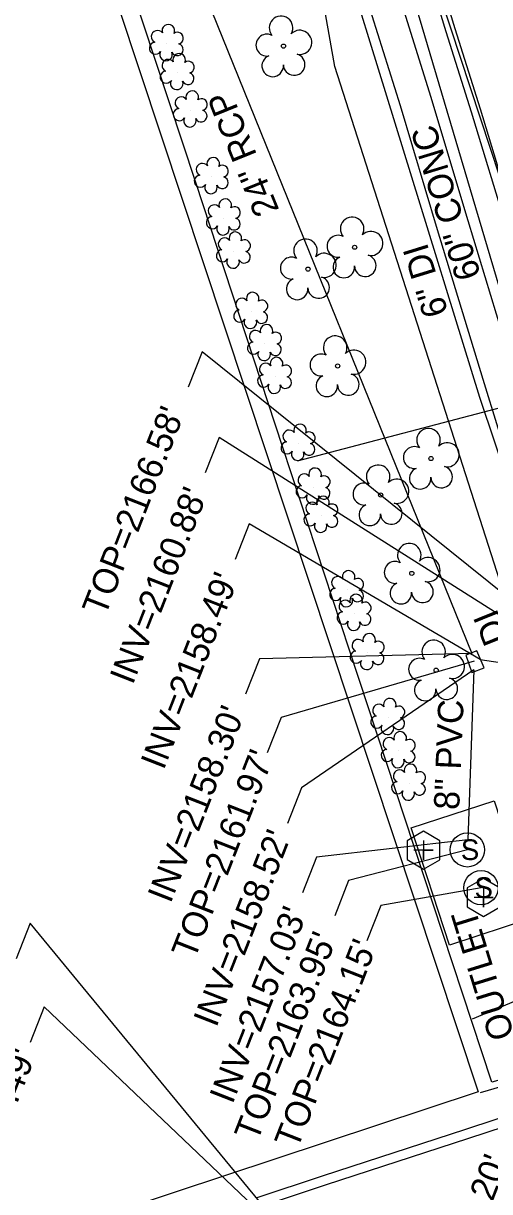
# Model space of a CAD drawing. Extents: x 945964 to 948456, y 631061 to 636061.
# Drawn here: x 946372.2 to 946445.5, y 633199.7 to 633383.5 of the extents above; entities that cross this region are included whole.
import ezdxf

# ---------------------------------------------------------------- set-up
doc = ezdxf.new("R2010")
doc.units = 0
for name, color, linetype in [('Exist Building', 7, 'Continuous'), ('Exist Roads Curbs', 7, 'Continuous'), ('Exist Roads EOP', 7, 'Continuous'), ('Exist Roads EOP Other', 7, 'Continuous'), ('Exist Roads EOP Other Text', 7, 'Continuous'), ('Exist Structure Minor Catch Basin Top Elevation', 7, 'Continuous'), ('Exist Structure Minor Drop Inlet', 7, 'Continuous'), ('Exist Structure Minor Drop Inlet Text', 7, 'Continuous'), ('Exist Structure Minor Drop Inlet Top Elevation', 7, 'Continuous'), ('Exist Structure Minor Junction Box', 7, 'Continuous'), ('Exist Structure Minor Pipes HDPE 8 Inch', 7, 'Continuous'), ('Exist Structure Minor Pipes HDPE 8 Inch Invert', 7, 'Continuous'), ('Exist Structure Minor Pipes HDPE 8 Inch Text', 7, 'Continuous'), ('Exist Structure Minor Pipes RCP 15 Inch', 7, 'Continuous'), ('Exist Structure Minor Pipes RCP 15 Inch Invert', 7, 'Continuous'), ('Exist Structure Minor Pipes RCP 18 Inch Invert', 7, 'Continuous'), ('Exist Structure Minor Pipes RCP 24 Inch', 7, 'Continuous'), ('Exist Structure Minor Pipes RCP 24 Inch Invert', 7, 'Continuous'), ('Exist Structure Minor Pipes RCP 24 Inch Text', 7, 'Continuous'), ('Exist Structure Minor Storm Sewer Manhole CELL', 7, 'Continuous'), ('Exist Structure Minor Storm Sewer Manhole Top Elevation', 7, 'Continuous'), ('Exist Utilities Gas UG Line SUE', 7, 'Continuous'), ('Exist Utilities Other Located Object Text', 7, 'Continuous'), ('Exist Utilities Power UG Cable SUE', 7, 'Continuous'), ('Exist Utilities Sanitary Sewer Clean-Out CELL', 7, 'Continuous'), ('Exist Utilities Telephone UG Cable SUE', 7, 'Continuous'), ('Exist Utilities Telephone UG FO SUE', 7, 'Continuous'), ('Exist Utilities Water UG Line SUE', 7, 'Continuous'), ('Exist Utilities Water UG Line SUE Text', 7, 'Continuous'), ('Exist Vegetation Shrub CELL', 7, 'Continuous'), ('Exist Vegetation Tree CELL', 7, 'Continuous')]:
    doc.layers.add(name, color=color, linetype=linetype)

# ---------------------------------------------------------------- blocks, each defined once
blk = doc.blocks.new('EXIST STRUCTURE MINOR STORM SEWER MANHOLE')
at = {"layer": 'Exist Structure Minor Storm Sewer Manhole CELL'}
blk.add_circle((0, 0), 0.0539, dxfattribs=at)
blk.add_text('S', height=0.065, dxfattribs=at).set_placement((-0.0206, -0.032))
blk = doc.blocks.new('EXIST UTILITIES SANITARY SEWER CLEAN-OUT')
at = {"layer": 'Exist Utilities Sanitary Sewer Clean-Out CELL'}
blk.add_line((0, 0), (0, 0), dxfattribs=at)
blk.add_lwpolyline([(-0.0516, 0.0299), (-0.0517, -0.0297), (-0.0001, -0.0596), (0.0516, -0.0299), (0.0517, 0.0297), (0.0001, 0.0596)], close=True, dxfattribs=at)
blk.add_lwpolyline([(0, 0.0302), (0, -0.0302), (0, 0), (0.0302, 0), (-0.0302, 0)], dxfattribs=at)
blk = doc.blocks.new('EXIST VEGETATION TREE')
at = {"layer": 'Exist Vegetation Tree CELL'}
blk.add_line((0, 0), (0, 0), dxfattribs=at)
blk.add_circle((0, 0), 0.00652, dxfattribs=at)
for centre, radius, start, end in [((-0.0077, 0.0575), 0.0371, 330.1651, 219.7134), ((-0.0521, 0.0031), 0.0345, 62.6636, 279.3457), ((0.051, 0.0118), 0.038, 257.1011, 134.1999), ((-0.0341, -0.0624), 0.0338, 111.5671, 6.231), ((0.0335, -0.058), 0.034, 181.2822, 74.56)]:
    blk.add_arc(centre, radius, start, end, dxfattribs=at)
blk = doc.blocks.new('EXIST VEGETATION SHRUB')
at = {"layer": 'Exist Vegetation Shrub CELL'}
blk.add_line((0, 0), (0, 0), dxfattribs=at)
for centre, radius, start, end in [((-0.0297, 0.0225), 0.0194, 35.8908, 245.4216), ((0.0046, 0.0408), 0.0198, 334.8391, 200.4717), ((-0.036, -0.0141), 0.0191, 95.1099, 327.9534), ((0.0334, 0.0174), 0.0186, 284.4567, 126.0861), ((-0.0026, -0.0337), 0.0197, 151.2797, 21.387), ((0.0327, -0.0186), 0.0187, 204.9913, 73.4601)]:
    blk.add_arc(centre, radius, start, end, dxfattribs=at)

msp = doc.modelspace()

# ---------------------------------------------------------------- linework, layer by layer
at = {"layer": 'Exist Building'}
msp.add_lwpolyline([(946443.69, 633215.47), (946340.12, 633181.14), (946277.06, 633372.05), (946380.49, 633406.21)], close=True, dxfattribs=at)
at = {"layer": 'Exist Roads Curbs'}
for points in [[(946414.12, 633424.28), (946417.05, 633421.9), (946422.46, 633416.86), (946426.51, 633411.56), (946430.51, 633404.48), (946433.23, 633398.64), (946435.69, 633391.92), (946438.61, 633382.27), (946442.6, 633369.62), (946448.32, 633350.82), (946455.25, 633327.96), (946461.53, 633307.28), (946470.17, 633278.83), (946478.07, 633253.32), (946484.96, 633230.47)], [(946480.58, 633203.53), (946477.15, 633201.69), (946473.21, 633200.62), (946469.71, 633200.39), (946467.1, 633200.74), (946465.47, 633202.13), (946464.78, 633203.77), (946460.79, 633215.79), (946441.58, 633209.48), (946419.35, 633202.25), (946408.76, 633198.72)]]:
    msp.add_lwpolyline(points, dxfattribs=at)
at = {"layer": 'Exist Roads EOP'}
for points in [[(946356.32, 633424.75), (946374.75, 633430.93), (946385.65, 633434.23), (946390.39, 633434.82), (946394.12, 633434.55), (946397.6, 633433.87), (946402.55, 633432.35), (946408.59, 633429.59), (946414.48, 633425.92), (946418.03, 633423.03), (946423.58, 633417.87), (946427.76, 633412.39), (946431.85, 633405.16), (946434.62, 633399.21), (946437.11, 633392.39), (946440.04, 633382.71), (946444.03, 633370.06), (946449.76, 633351.25), (946456.69, 633328.4), (946462.97, 633307.72), (946467.95, 633291.29)], [(946481.35, 633202), (946481.24, 633201.92), (946477.67, 633200.28), (946473.46, 633199.13), (946469.66, 633198.88), (946466.46, 633199.31), (946464.22, 633201.22), (946463.37, 633203.25), (946459.83, 633213.9), (946442.04, 633208.06), (946419.82, 633200.82), (946410.67, 633197.77), (946410.9, 633197.09)]]:
    msp.add_lwpolyline(points, dxfattribs=at)
at = {"layer": 'Exist Roads EOP Other'}
for points in [[(946406.59, 633423.3), (946410.88, 633420.4), (946414.97, 633417.06), (946418.77, 633413.02), (946421.64, 633409.45), (946424.42, 633404.82), (946426.55, 633400.44), (946428.75, 633395.88), (946430.27, 633391.41), (946431.79, 633386.19), (946436.21, 633372.09), (946442.08, 633352.53), (946449.22, 633329.05), (946453.96, 633313.71), (946460.41, 633293.24), (946466.1, 633274.39), (946473.17, 633251.73), (946480.61, 633227.43), (946485.41, 633211.77)], [(946397.66, 633421.53), (946404.16, 633418.9), (946407.89, 633416.38), (946411.56, 633413.39), (946414.99, 633409.73), (946417.53, 633406.58), (946420.02, 633402.44), (946422.05, 633398.26), (946424.11, 633393.98), (946425.5, 633389.9), (946427.01, 633384.74), (946431.43, 633370.62), (946437.29, 633351.08), (946444.44, 633327.58), (946449.18, 633312.22), (946455.63, 633291.76), (946461.32, 633272.92), (946468.39, 633250.25), (946475.83, 633225.97), (946475.83, 633225.95)], [(946459.47, 633220.74), (946445.85, 633216.97), (946435.12, 633249.58), (946423.46, 633284.91), (946413, 633316.8), (946399.29, 633358.49), (946382.68, 633408.83)]]:
    msp.add_lwpolyline(points, dxfattribs=at)
at = {"layer": 'Exist Structure Minor Catch Basin Top Elevation'}
msp.add_lwpolyline([(946411.5, 633195.51), (946373.23, 633241.96), (946371.04, 633236.37)], dxfattribs=at)
at = {"layer": 'Exist Structure Minor Drop Inlet'}
msp.add_lwpolyline([(946444.67, 633282.14), (946443.5, 633284.83), (946441.75, 633284.16), (946442.73, 633281.43), (946444.67, 633282.14)], dxfattribs=at)
at = {"layer": 'Exist Structure Minor Drop Inlet Top Elevation'}
msp.add_lwpolyline([(946443.11, 633283.17), (946412.71, 633274.36), (946410.52, 633268.77)], dxfattribs=at)
at = {"layer": 'Exist Structure Minor Junction Box'}
msp.add_lwpolyline([(946439.18, 633238.54), (946433.17, 633256.99), (946446.25, 633261.25), (946452.26, 633242.8)], close=True, dxfattribs=at)
at = {"layer": 'Exist Structure Minor Pipes HDPE 8 Inch'}
msp.add_lwpolyline([(946443.04, 633281.85), (946442.08, 633255.08)], dxfattribs=at)
at = {"layer": 'Exist Structure Minor Pipes HDPE 8 Inch Invert'}
for points in [[(946443.04, 633281.85), (946415.9, 633263.25), (946413.72, 633257.66)], [(946442.08, 633255.08), (946418.29, 633252.35), (946416.1, 633246.77)]]:
    msp.add_lwpolyline(points, dxfattribs=at)
at = {"layer": 'Exist Structure Minor Pipes RCP 15 Inch'}
msp.add_line((946444.01, 633283.48), (946462.45, 633280.72), dxfattribs=at)
at = {"layer": 'Exist Structure Minor Pipes RCP 15 Inch Invert'}
for points in [[(946462.45, 633280.72), (946402.95, 633318.39), (946400.77, 633312.81)], [(946444.01, 633283.48), (946407.7, 633304.79), (946405.51, 633299.2)]]:
    msp.add_lwpolyline(points, dxfattribs=at)
at = {"layer": 'Exist Structure Minor Pipes RCP 18 Inch Invert'}
msp.add_lwpolyline([(946410.55, 633195.34), (946375.43, 633228.81), (946373.25, 633223.23)], dxfattribs=at)
at = {"layer": 'Exist Structure Minor Pipes RCP 24 Inch'}
msp.add_line((946389.55, 633415.66), (946442.7, 633284.4), dxfattribs=at)
at = {"layer": 'Exist Structure Minor Pipes RCP 24 Inch Invert'}
msp.add_lwpolyline([(946442.7, 633284.4), (946409.3, 633283.56), (946407.12, 633277.98)], dxfattribs=at)
at = {"layer": 'Exist Structure Minor Storm Sewer Manhole Top Elevation'}
for points in [[(946463.29, 633281.27), (946400.29, 633331.87), (946398.1, 633326.29)], [(946442.02, 633253.51), (946423.34, 633248.7), (946421.15, 633243.11)], [(946444.17, 633247.55), (946428.4, 633244.76), (946426.22, 633239.18)]]:
    msp.add_lwpolyline(points, dxfattribs=at)
at = {"layer": 'Exist Utilities Gas UG Line SUE'}
msp.add_line((946415.31, 633314.71), (946458.02, 633325.94), dxfattribs=at)
msp.add_lwpolyline([(946619.67, 632824.44), (946594.97, 632905.61), (946571.92, 632968.94), (946532.75, 633083.03), (946501.7, 633172.99), (946488.79, 633216.05), (946469.59, 633278.14), (946458.18, 633325.93), (946447.15, 633359.21), (946427.01, 633420.51), (946410.77, 633466.26), (946393.83, 633493.79), (946361.71, 633549.95)], dxfattribs=at)
at = {"layer": 'Exist Utilities Power UG Cable SUE'}
msp.add_line((946444.1, 633215.32), (946547.55, 633246.18), dxfattribs=at)
at = {"layer": 'Exist Utilities Telephone UG Cable SUE'}
msp.add_lwpolyline([(946468.58, 633229.29), (946480.21, 633232.87), (946453.77, 633319.31), (946426.75, 633410.6), (946402.77, 633464), (946403.53, 633475.93), (946397.38, 633496.17), (946371.22, 633543.74), (946347.87, 633531.98)], dxfattribs=at)
at = {"layer": 'Exist Utilities Telephone UG FO SUE'}
msp.add_lwpolyline([(946471.38, 633227.98), (946453.83, 633274.93), (946421.19, 633376.74), (946415.16, 633410.84), (946396.18, 633428.86), (946375.84, 633486.53), (946374.65, 633497.52), (946359.69, 633534.21), (946347.03, 633567.22)], dxfattribs=at)
at = {"layer": 'Exist Utilities Water UG Line SUE'}
msp.add_line((946472.33, 633239.35), (946442.76, 633226.88), dxfattribs=at)
msp.add_lwpolyline([(946472.57, 633239.55), (946443.99, 633324.66), (946419.97, 633402.56), (946404.47, 633448.42), (946393.04, 633481.21), (946452.73, 633500.32), (946499.06, 633510.07), (946542.99, 633507.65), (946602.6, 633496.16), (946703.36, 633462.75), (946774.9, 633437.64), (946828.32, 633438.65), (946848.97, 633454.44)], dxfattribs=at)

# ---------------------------------------------------------------- block references
at = {"layer": 'Exist Structure Minor Storm Sewer Manhole CELL', "xscale": 50, "yscale": 50}
for p in [(946442.02, 633253.51), (946444.17, 633247.55)]:
    msp.add_blockref('EXIST STRUCTURE MINOR STORM SEWER MANHOLE', p, dxfattribs=at)
at = {"layer": 'Exist Utilities Sanitary Sewer Clean-Out CELL', "xscale": 50, "yscale": 50}
for p in [(946435.11, 633253.46), (946444.57, 633246.02)]:
    msp.add_blockref('EXIST UTILITIES SANITARY SEWER CLEAN-OUT', p, dxfattribs=at)
at = {"layer": 'Exist Vegetation Shrub CELL', "xscale": 50, "yscale": 50}
for p in [(946394.74, 633380.32), (946396.44, 633375.77), (946398.5, 633369.88), (946401.81, 633359.4), (946403.7, 633352.89), (946405.29, 633347.68), (946408.02, 633338.19), (946410.18, 633333.14), (946411.77, 633327.97), (946415.46, 633317.45), (946417.83, 633310.55), (946419.06, 633306.12), (946423.11, 633294.41), (946424.28, 633290.69), (946426.33, 633284.53), (946429.58, 633274.32), (946431.22, 633269.08), (946432.84, 633263.99)]:
    msp.add_blockref('EXIST VEGETATION SHRUB', p, dxfattribs=at)
at = {"layer": 'Exist Vegetation Tree CELL', "xscale": 50, "yscale": 50}
for p in [(946413.09, 633379.95), (946424.28, 633348.31), (946416.94, 633344.87), (946421.61, 633329.63), (946436.29, 633315.07), (946428.37, 633309.33), (946433.27, 633297), (946437.1, 633281.77)]:
    msp.add_blockref('EXIST VEGETATION TREE', p, dxfattribs=at)

# ---------------------------------------------------------------- texts
at = {"layer": 'Exist Roads EOP Other Text'}
msp.add_text('60" CONC', height=4, rotation=106.9121, dxfattribs=at).set_placement((946444.18, 633343.85))
at = {"layer": 'Exist Structure Minor Drop Inlet Text'}
msp.add_text('DI', height=4, rotation=111.9947, dxfattribs=at).set_placement((946448.53, 633286.69))
at = {"layer": 'Exist Structure Minor Drop Inlet Top Elevation'}
msp.add_text("TOP=2161.97'", height=4, rotation=68.6189, dxfattribs=at).set_placement((946399.09, 633236.11))
at = {"layer": 'Exist Structure Minor Pipes HDPE 8 Inch Invert'}
for s, p in [("INV=2158.52'", (946402.52, 633225.45)), ("INV=2157.03'", (946405.06, 633213.38))]:
    msp.add_text(s, height=4, rotation=68.6189, dxfattribs=at).set_placement(p)
at = {"layer": 'Exist Structure Minor Pipes HDPE 8 Inch Text'}
msp.add_text('8" PVC', height=4, rotation=87.6211, dxfattribs=at).set_placement((946440.72, 633259.75))
at = {"layer": 'Exist Structure Minor Pipes RCP 15 Inch Invert'}
for s, p in [("INV=2160.88'", (946389.37, 633279.34)), ("INV=2158.49'", (946394.23, 633265.94))]:
    msp.add_text(s, height=4, rotation=68.6189, dxfattribs=at).set_placement(p)
at = {"layer": 'Exist Structure Minor Pipes RCP 18 Inch Invert'}
for s, p in [("INV=2158.49'", (946362.42, 633191.12)), ("INV=2159.20'", (946436.7, 633174.37))]:
    msp.add_text(s, height=4, rotation=68.6189, dxfattribs=at).set_placement(p)
at = {"layer": 'Exist Structure Minor Pipes RCP 24 Inch Invert'}
msp.add_text("INV=2158.30'", height=4, rotation=68.6189, dxfattribs=at).set_placement((946395.32, 633244.96))
at = {"layer": 'Exist Structure Minor Pipes RCP 24 Inch Text'}
msp.add_text('24" RCP', height=4, rotation=112.0455, dxfattribs=at).set_placement((946412.46, 633354.16))
at = {"layer": 'Exist Structure Minor Storm Sewer Manhole Top Elevation'}
for s, p in [("TOP=2166.58'", (946385.03, 633290.11)), ("TOP=2163.95'", (946408.96, 633207.45)), ("TOP=2164.15'", (946415.28, 633206.29))]:
    msp.add_text(s, height=4, rotation=68.6189, dxfattribs=at).set_placement(p)
at = {"layer": 'Exist Utilities Other Located Object Text'}
msp.add_text('OUTLET', height=4, rotation=107.163, dxfattribs=at).set_placement((946449.45, 633224.29))
at = {"layer": 'Exist Utilities Water UG Line SUE Text'}
msp.add_text('6" DI', height=4, rotation=107.134, dxfattribs=at).set_placement((946439.05, 633338.01))

doc.saveas('drawing.dxf')
